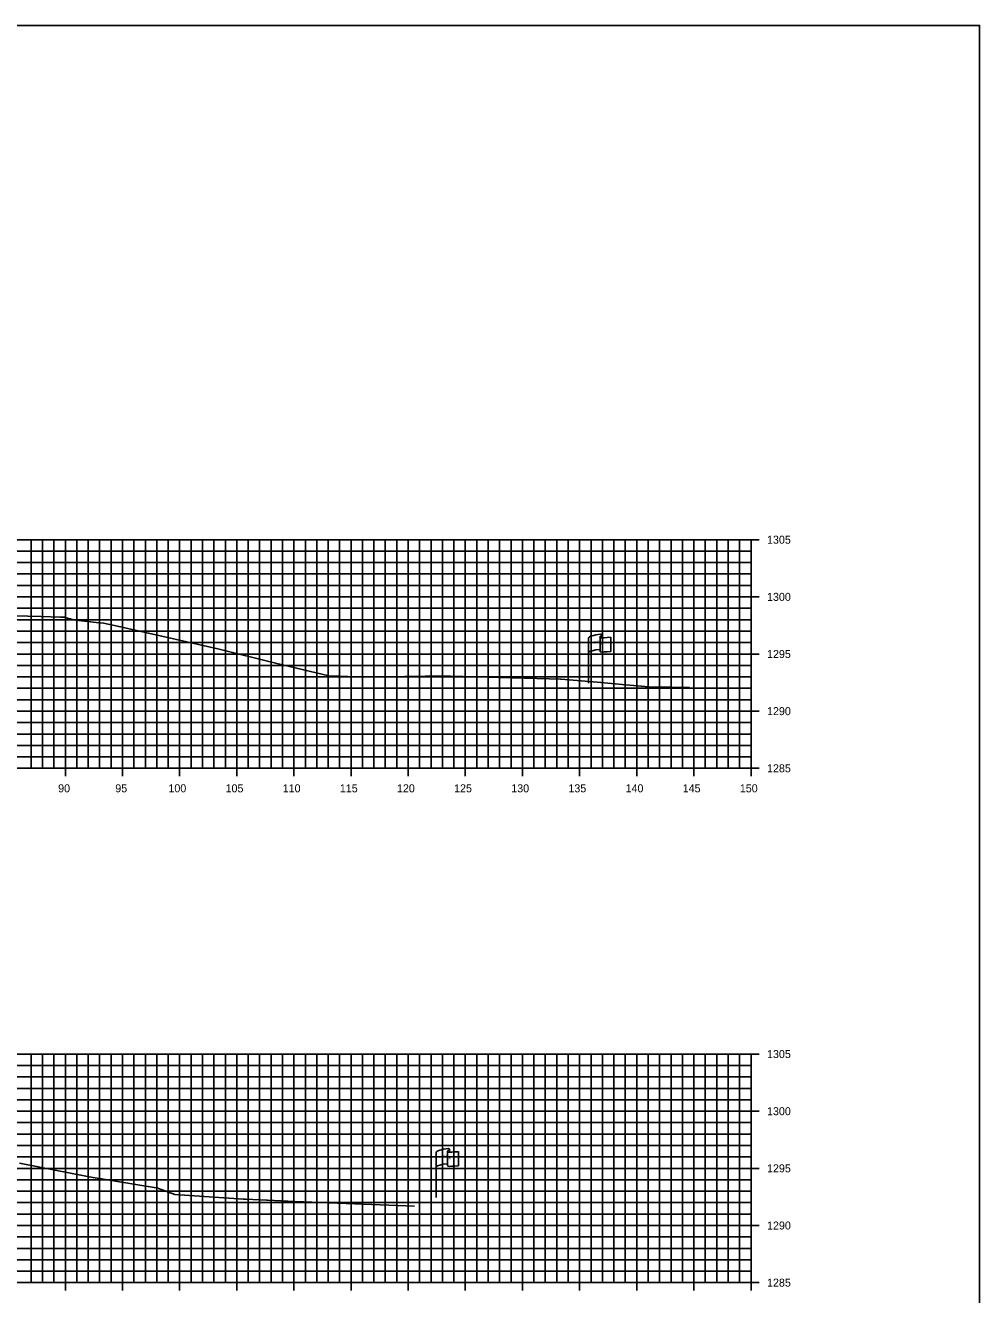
# Model space of a CAD drawing. Extents: x 674939 to 678919, y 750652 to 765176.
# Drawn here: x 678835 to 678918.5, y 765065.2 to 765176.3 of the extents above; entities that cross this region are included whole.
import ezdxf

# ---------------------------------------------------------------- set-up
doc = ezdxf.new("R2010")
doc.units = 0
for name, color, linetype in [('R_Axis', 7, 'Continuous'), ('R_Axis Annot', 7, 'Continuous'), ('R_Exist Surface', 7, 'Continuous'), ('R_Grid', 7, 'Continuous'), ('R_No Plot', 7, 'Continuous'), ('S_EXIST_ROW', 7, 'Continuous')]:
    doc.layers.add(name, color=color, linetype=linetype)

msp = doc.modelspace()

# ---------------------------------------------------------------- linework, layer by layer
at = {"layer": 'R_Axis'}
for p, q in [((678899.23, 765131.29), (678897.83, 765131.29)), ((678898.53, 765111.29), (678898.53, 765131.29)), ((678899.23, 765126.29), (678897.83, 765126.29)), ((678899.23, 765121.29), (678897.83, 765121.29)), ((678899.23, 765116.29), (678897.83, 765116.29)), ((678838.53, 765110.59), (678838.53, 765111.99)), ((678843.53, 765110.59), (678843.53, 765111.99)), ((678848.53, 765110.59), (678848.53, 765111.99)), ((678853.53, 765110.59), (678853.53, 765111.99)), ((678858.53, 765110.59), (678858.53, 765111.99)), ((678863.53, 765110.59), (678863.53, 765111.99)), ((678868.53, 765110.59), (678868.53, 765111.99)), ((678873.53, 765110.59), (678873.53, 765111.99)), ((678878.53, 765110.59), (678878.53, 765111.99)), ((678883.53, 765110.59), (678883.53, 765111.99)), ((678888.53, 765110.59), (678888.53, 765111.99)), ((678893.53, 765110.59), (678893.53, 765111.99)), ((678898.53, 765110.59), (678898.53, 765111.99)), ((678598.53, 765111.29), (678898.53, 765111.29)), ((678899.23, 765111.29), (678897.83, 765111.29)), ((678899.23, 765086.29), (678897.83, 765086.29)), ((678898.53, 765066.29), (678898.53, 765086.29)), ((678899.23, 765081.29), (678897.83, 765081.29)), ((678899.23, 765076.29), (678897.83, 765076.29)), ((678899.23, 765071.29), (678897.83, 765071.29)), ((678838.53, 765065.59), (678838.53, 765066.99)), ((678843.53, 765065.59), (678843.53, 765066.99)), ((678848.53, 765065.59), (678848.53, 765066.99)), ((678853.53, 765065.59), (678853.53, 765066.99)), ((678858.53, 765065.59), (678858.53, 765066.99)), ((678863.53, 765065.59), (678863.53, 765066.99)), ((678868.53, 765065.59), (678868.53, 765066.99)), ((678873.53, 765065.59), (678873.53, 765066.99)), ((678878.53, 765065.59), (678878.53, 765066.99)), ((678883.53, 765065.59), (678883.53, 765066.99)), ((678888.53, 765065.59), (678888.53, 765066.99)), ((678893.53, 765065.59), (678893.53, 765066.99)), ((678898.53, 765065.59), (678898.53, 765066.99)), ((678598.53, 765066.29), (678898.53, 765066.29)), ((678899.23, 765066.29), (678897.83, 765066.29))]:
    msp.add_line(p, q, dxfattribs=at)
at = {"layer": 'R_Exist Surface'}
for points in [[(678834.11, 765124.63), (678836.39, 765124.57), (678838.12, 765124.52), (678838.43, 765124.5), (678838.8, 765124.39), (678838.99, 765124.36), (678839.18, 765124.28), (678841.48, 765124.02), (678841.86, 765123.99), (678842.82, 765123.78), (678851.87, 765121.73), (678856.93, 765120.5), (678861.59, 765119.38), (678862.54, 765119.35), (678864.65, 765119.25), (678870.02, 765119.36), (678871.14, 765119.38), (678880.87, 765119.13), (678881.87, 765119.1), (678881.92, 765119.1), (678885.08, 765118.82), (678887.57, 765118.6), (678889.59, 765118.43), (678891.52, 765118.4), (678893.16, 765118.37)], [(678834.51, 765076.74), (678840.6, 765075.55), (678846.47, 765074.59), (678846.65, 765074.55), (678846.68, 765074.54), (678848.12, 765074.01), (678854.11, 765073.6), (678854.33, 765073.59), (678856.13, 765073.5), (678856.22, 765073.5), (678858.62, 765073.4), (678869.08, 765072.97)]]:
    msp.add_lwpolyline(points, dxfattribs=at)
at = {"layer": 'R_Grid'}
for p, q in [((678598.53, 765131.29), (678898.53, 765131.29)), ((678835.53, 765111.29), (678835.53, 765131.29)), ((678836.53, 765111.29), (678836.53, 765131.29)), ((678837.53, 765111.29), (678837.53, 765131.29)), ((678838.53, 765111.29), (678838.53, 765131.29)), ((678839.53, 765111.29), (678839.53, 765131.29)), ((678840.53, 765111.29), (678840.53, 765131.29)), ((678841.53, 765111.29), (678841.53, 765131.29)), ((678842.53, 765111.29), (678842.53, 765131.29)), ((678843.53, 765111.29), (678843.53, 765131.29)), ((678844.53, 765111.29), (678844.53, 765131.29)), ((678845.53, 765111.29), (678845.53, 765131.29)), ((678846.53, 765111.29), (678846.53, 765131.29)), ((678847.53, 765111.29), (678847.53, 765131.29)), ((678848.53, 765111.29), (678848.53, 765131.29)), ((678849.53, 765111.29), (678849.53, 765131.29)), ((678850.53, 765111.29), (678850.53, 765131.29)), ((678851.53, 765111.29), (678851.53, 765131.29)), ((678852.53, 765111.29), (678852.53, 765131.29)), ((678853.53, 765111.29), (678853.53, 765131.29)), ((678854.53, 765111.29), (678854.53, 765131.29)), ((678855.53, 765111.29), (678855.53, 765131.29)), ((678856.53, 765111.29), (678856.53, 765131.29)), ((678857.53, 765111.29), (678857.53, 765131.29)), ((678858.53, 765111.29), (678858.53, 765131.29)), ((678859.53, 765111.29), (678859.53, 765131.29)), ((678860.53, 765111.29), (678860.53, 765131.29)), ((678861.53, 765111.29), (678861.53, 765131.29)), ((678862.53, 765111.29), (678862.53, 765131.29)), ((678863.53, 765111.29), (678863.53, 765131.29)), ((678864.53, 765111.29), (678864.53, 765131.29)), ((678865.53, 765111.29), (678865.53, 765131.29)), ((678866.53, 765111.29), (678866.53, 765131.29)), ((678867.53, 765111.29), (678867.53, 765131.29)), ((678868.53, 765111.29), (678868.53, 765131.29)), ((678869.53, 765111.29), (678869.53, 765131.29)), ((678870.53, 765111.29), (678870.53, 765131.29)), ((678871.53, 765111.29), (678871.53, 765131.29)), ((678872.53, 765111.29), (678872.53, 765131.29)), ((678873.53, 765111.29), (678873.53, 765131.29)), ((678874.53, 765111.29), (678874.53, 765131.29)), ((678875.53, 765111.29), (678875.53, 765131.29)), ((678876.53, 765111.29), (678876.53, 765131.29)), ((678877.53, 765111.29), (678877.53, 765131.29)), ((678878.53, 765111.29), (678878.53, 765131.29)), ((678879.53, 765111.29), (678879.53, 765131.29)), ((678880.53, 765111.29), (678880.53, 765131.29)), ((678881.53, 765111.29), (678881.53, 765131.29)), ((678882.53, 765111.29), (678882.53, 765131.29)), ((678883.53, 765111.29), (678883.53, 765131.29)), ((678884.53, 765111.29), (678884.53, 765131.29)), ((678885.53, 765111.29), (678885.53, 765131.29)), ((678886.53, 765111.29), (678886.53, 765131.29)), ((678887.53, 765111.29), (678887.53, 765131.29)), ((678888.53, 765111.29), (678888.53, 765131.29)), ((678889.53, 765111.29), (678889.53, 765131.29)), ((678890.53, 765111.29), (678890.53, 765131.29)), ((678891.53, 765111.29), (678891.53, 765131.29)), ((678892.53, 765111.29), (678892.53, 765131.29)), ((678893.53, 765111.29), (678893.53, 765131.29)), ((678894.53, 765111.29), (678894.53, 765131.29)), ((678895.53, 765111.29), (678895.53, 765131.29)), ((678896.53, 765111.29), (678896.53, 765131.29)), ((678897.53, 765111.29), (678897.53, 765131.29)), ((678898.53, 765111.29), (678898.53, 765131.29)), ((678598.53, 765130.29), (678898.53, 765130.29)), ((678598.53, 765129.29), (678898.53, 765129.29)), ((678598.53, 765128.29), (678898.53, 765128.29)), ((678598.53, 765127.29), (678898.53, 765127.29)), ((678598.53, 765126.29), (678898.53, 765126.29)), ((678598.53, 765125.29), (678898.53, 765125.29)), ((678598.53, 765124.29), (678898.53, 765124.29)), ((678598.53, 765123.29), (678898.53, 765123.29)), ((678598.53, 765122.29), (678898.53, 765122.29)), ((678598.53, 765121.29), (678898.53, 765121.29)), ((678598.53, 765120.29), (678898.53, 765120.29)), ((678598.53, 765119.29), (678898.53, 765119.29)), ((678598.53, 765118.29), (678898.53, 765118.29)), ((678598.53, 765117.29), (678898.53, 765117.29)), ((678598.53, 765116.29), (678898.53, 765116.29)), ((678598.53, 765115.29), (678898.53, 765115.29)), ((678598.53, 765114.29), (678898.53, 765114.29)), ((678598.53, 765113.29), (678898.53, 765113.29)), ((678598.53, 765112.29), (678898.53, 765112.29)), ((678598.53, 765111.29), (678898.53, 765111.29)), ((678598.53, 765086.29), (678898.53, 765086.29)), ((678598.53, 765085.29), (678898.53, 765085.29)), ((678835.53, 765066.29), (678835.53, 765086.29)), ((678836.53, 765066.29), (678836.53, 765086.29)), ((678837.53, 765066.29), (678837.53, 765086.29)), ((678838.53, 765066.29), (678838.53, 765086.29)), ((678839.53, 765066.29), (678839.53, 765086.29)), ((678840.53, 765066.29), (678840.53, 765086.29)), ((678841.53, 765066.29), (678841.53, 765086.29)), ((678842.53, 765066.29), (678842.53, 765086.29)), ((678843.53, 765066.29), (678843.53, 765086.29)), ((678844.53, 765066.29), (678844.53, 765086.29)), ((678845.53, 765066.29), (678845.53, 765086.29)), ((678846.53, 765066.29), (678846.53, 765086.29)), ((678847.53, 765066.29), (678847.53, 765086.29)), ((678848.53, 765066.29), (678848.53, 765086.29)), ((678849.53, 765066.29), (678849.53, 765086.29)), ((678850.53, 765066.29), (678850.53, 765086.29)), ((678851.53, 765066.29), (678851.53, 765086.29)), ((678852.53, 765066.29), (678852.53, 765086.29)), ((678853.53, 765066.29), (678853.53, 765086.29)), ((678854.53, 765066.29), (678854.53, 765086.29)), ((678855.53, 765066.29), (678855.53, 765086.29)), ((678856.53, 765066.29), (678856.53, 765086.29)), ((678857.53, 765066.29), (678857.53, 765086.29)), ((678858.53, 765066.29), (678858.53, 765086.29)), ((678859.53, 765066.29), (678859.53, 765086.29)), ((678860.53, 765066.29), (678860.53, 765086.29)), ((678861.53, 765066.29), (678861.53, 765086.29)), ((678862.53, 765066.29), (678862.53, 765086.29)), ((678863.53, 765066.29), (678863.53, 765086.29)), ((678864.53, 765066.29), (678864.53, 765086.29)), ((678865.53, 765066.29), (678865.53, 765086.29)), ((678866.53, 765066.29), (678866.53, 765086.29)), ((678867.53, 765066.29), (678867.53, 765086.29)), ((678868.53, 765066.29), (678868.53, 765086.29)), ((678869.53, 765066.29), (678869.53, 765086.29)), ((678870.53, 765066.29), (678870.53, 765086.29)), ((678871.53, 765066.29), (678871.53, 765086.29)), ((678872.53, 765066.29), (678872.53, 765086.29)), ((678873.53, 765066.29), (678873.53, 765086.29)), ((678874.53, 765066.29), (678874.53, 765086.29)), ((678875.53, 765066.29), (678875.53, 765086.29)), ((678876.53, 765066.29), (678876.53, 765086.29)), ((678877.53, 765066.29), (678877.53, 765086.29)), ((678878.53, 765066.29), (678878.53, 765086.29)), ((678879.53, 765066.29), (678879.53, 765086.29)), ((678880.53, 765066.29), (678880.53, 765086.29)), ((678881.53, 765066.29), (678881.53, 765086.29)), ((678882.53, 765066.29), (678882.53, 765086.29)), ((678883.53, 765066.29), (678883.53, 765086.29)), ((678884.53, 765066.29), (678884.53, 765086.29)), ((678885.53, 765066.29), (678885.53, 765086.29)), ((678886.53, 765066.29), (678886.53, 765086.29)), ((678887.53, 765066.29), (678887.53, 765086.29)), ((678888.53, 765066.29), (678888.53, 765086.29)), ((678889.53, 765066.29), (678889.53, 765086.29)), ((678890.53, 765066.29), (678890.53, 765086.29)), ((678891.53, 765066.29), (678891.53, 765086.29)), ((678892.53, 765066.29), (678892.53, 765086.29)), ((678893.53, 765066.29), (678893.53, 765086.29)), ((678894.53, 765066.29), (678894.53, 765086.29)), ((678895.53, 765066.29), (678895.53, 765086.29)), ((678896.53, 765066.29), (678896.53, 765086.29)), ((678897.53, 765066.29), (678897.53, 765086.29)), ((678898.53, 765066.29), (678898.53, 765086.29)), ((678598.53, 765084.29), (678898.53, 765084.29)), ((678598.53, 765083.29), (678898.53, 765083.29)), ((678598.53, 765082.29), (678898.53, 765082.29)), ((678598.53, 765081.29), (678898.53, 765081.29)), ((678598.53, 765080.29), (678898.53, 765080.29)), ((678598.53, 765079.29), (678898.53, 765079.29)), ((678598.53, 765078.29), (678898.53, 765078.29)), ((678598.53, 765077.29), (678898.53, 765077.29)), ((678598.53, 765076.29), (678898.53, 765076.29)), ((678598.53, 765075.29), (678898.53, 765075.29)), ((678598.53, 765074.29), (678898.53, 765074.29)), ((678598.53, 765073.29), (678898.53, 765073.29)), ((678598.53, 765072.29), (678898.53, 765072.29)), ((678598.53, 765071.29), (678898.53, 765071.29)), ((678598.53, 765070.29), (678898.53, 765070.29)), ((678598.53, 765069.29), (678898.53, 765069.29)), ((678598.53, 765068.29), (678898.53, 765068.29)), ((678598.53, 765067.29), (678898.53, 765067.29)), ((678598.53, 765066.29), (678898.53, 765066.29))]:
    msp.add_line(p, q, dxfattribs=at)
at = {"layer": 'R_No Plot'}
msp.add_lwpolyline([(678578.53, 764956.29), (678918.53, 764956.29), (678918.53, 765176.29), (678578.53, 765176.29)], close=True, dxfattribs=at)
at = {"layer": 'S_EXIST_ROW'}
for p, q in [((678884.32, 765118.74), (678884.32, 765122.69)), ((678885.32, 765122.79), (678885.32, 765122.77)), ((678885.32, 765122.77), (678885.32, 765121.55)), ((678885.48, 765122.94), (678885.48, 765122.7)), ((678886.25, 765122.75), (678886.25, 765121.51)), ((678870.99, 765073.74), (678870.99, 765077.69)), ((678871.98, 765077.79), (678871.98, 765077.77)), ((678871.98, 765077.77), (678871.98, 765076.55)), ((678872.15, 765077.94), (678872.15, 765077.7)), ((678872.92, 765077.75), (678872.92, 765076.51))]:
    msp.add_line(p, q, dxfattribs=at)
for centre, radius, start, end in [((678885.4, 765122.94), 0.0783, 263.0712, 93.9564), ((678885.39, 765122.79), 0.078, 88.6458, 274.2828), ((678885.39, 765121.55), 0.0783, 180, 273.9564), ((678872.06, 765077.79), 0.078, 88.6458, 274.2828), ((678872.07, 765077.94), 0.0783, 263.0712, 93.9564), ((678872.06, 765076.55), 0.0783, 180, 273.9564)]:
    msp.add_arc(centre, radius, start, end, dxfattribs=at)
for centre, major_axis, ratio, start_param, end_param in [((678885.9, 765122.73), (-1.58, -0.04), 0.19887, 5.030368, 6.283185), ((678886.61, 765122.85), (-1.23, -0.13), 0.052933, 0.159456, 1.268315), ((678885.9, 765121.42), (-1.58, -0.04), 0.19887, 5.083035, 6.194897), ((678886.61, 765121.61), (-1.23, -0.13), 0.052933, 0.159456, 1.268315), ((678872.57, 765077.73), (-1.58, -0.04), 0.19887, 5.030368, 6.283185), ((678873.28, 765077.85), (-1.23, -0.13), 0.052933, 0.159456, 1.268315), ((678872.56, 765076.42), (-1.58, -0.04), 0.19887, 5.083035, 6.194897), ((678873.28, 765076.61), (-1.23, -0.13), 0.052933, 0.159456, 1.268315)]:
    msp.add_ellipse(centre, major_axis=major_axis, ratio=ratio, start_param=start_param, end_param=end_param, dxfattribs=at)

# ---------------------------------------------------------------- texts
at = {"layer": 'R_Axis Annot'}
for s, p in [('1305', (678899.93, 765130.94)), ('1300', (678899.93, 765125.94)), ('1295', (678899.93, 765120.94)), ('1290', (678899.93, 765115.94)), ('1285', (678899.93, 765110.94)), ('90', (678837.9, 765109.19)), ('95', (678842.9, 765109.19)), ('100', (678847.55, 765109.19)), ('105', (678852.55, 765109.19)), ('110', (678857.55, 765109.19)), ('115', (678862.55, 765109.19)), ('120', (678867.55, 765109.19)), ('125', (678872.55, 765109.19)), ('130', (678877.55, 765109.19)), ('135', (678882.55, 765109.19)), ('140', (678887.55, 765109.19)), ('145', (678892.55, 765109.19)), ('150', (678897.55, 765109.19)), ('1305', (678899.93, 765085.94)), ('1300', (678899.93, 765080.94)), ('1295', (678899.93, 765075.94)), ('1290', (678899.93, 765070.94)), ('1285', (678899.93, 765065.94))]:
    msp.add_text(s, height=0.7, dxfattribs=at).set_placement(p)
at = {"layer": 'S_EXIST_ROW'}
for s, height, rotation, p in [('R ', 0.2, 9.9884, (678884.84, 765122.19)), (' O', 0.2, 9.9884, (678884.99, 765122.24)), ('W', 0.2, 351.1788, (678885.32, 765122.07)), ('DWB 11-9-07', 0.01, 90, (678885.48, 765122.7)), ('DWB 11-9-07', 0.01, 5.0717, (678886.15, 765121.5)), ('DWB 11-9-07', 0.01, 90, (678884.32, 765118.74)), (' O', 0.2, 9.9884, (678871.65, 765077.24)), ('DWB 11-9-07', 0.01, 90, (678872.15, 765077.7)), ('R ', 0.2, 9.9884, (678871.51, 765077.19)), ('W', 0.2, 351.1788, (678871.98, 765077.07)), ('DWB 11-9-07', 0.01, 5.0717, (678872.82, 765076.5)), ('DWB 11-9-07', 0.01, 90, (678870.98, 765073.74))]:
    msp.add_text(s, height=height, rotation=rotation, dxfattribs=at).set_placement(p)

doc.saveas('drawing.dxf')
